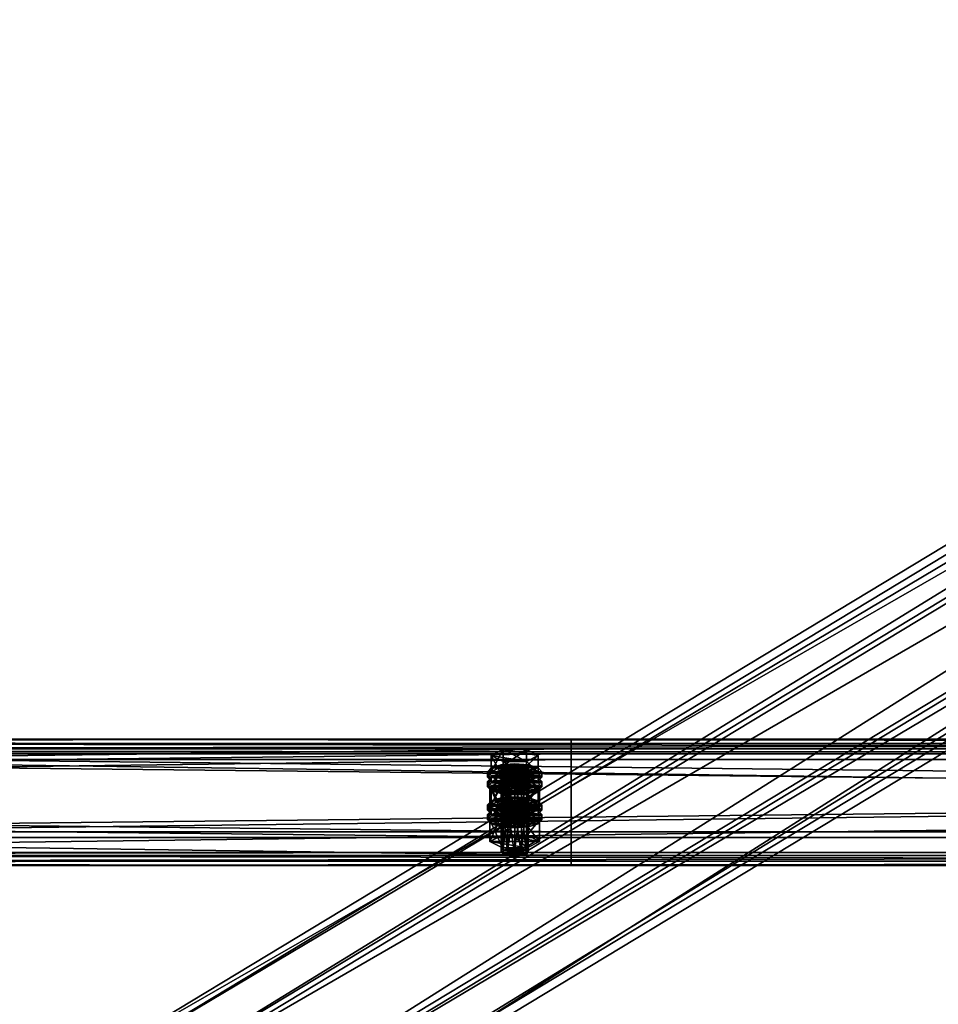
# Model space of a CAD drawing. Header units: millimetres. Extents: x 60485 to 71303, y 100 to 16900.
# Tile 425 of 656: x 68456 to 68863, y 6972 to 7408. Entities that reach past the tile are written whole.
import ezdxf

# ---------------------------------------------------------------- set-up
doc = ezdxf.new("R2010")
doc.units = ezdxf.units.MM
for name, color, linetype in [('13', 7, 'Continuous'), ('3', 7, 'Continuous'), ('9', 7, 'Continuous')]:
    doc.layers.add(name, color=color, linetype=linetype)

msp = doc.modelspace()

# ---------------------------------------------------------------- meshes
at = {"layer": '13', "color": 7}
mesh = msp.add_polyface(dxfattribs=at)
corners = [(68672, 7055.15, 5164.03), (68675, 7076.43, 5169.7), (68672, 7076.19, 5170.47), (68672, 7073.15, 5180.41), (68678, 7073.15, 5180.41), (68675, 7072.92, 5181.17), (68669.8, 7073.79, 5178.31), (68680.2, 7073.79, 5178.31), (68669, 7074.67, 5175.44), (68681, 7074.67, 5175.44), (68669.8, 7075.55, 5172.57), (68680.2, 7075.55, 5172.57), (68678, 7076.19, 5170.47), (68664.61, 7074.67, 5175.44), (68669.8, 7077.3, 5166.83), (68669.8, 7084.47, 5169.02), (68664.61, 7081.84, 5177.63), (68680.2, 7084.47, 5169.02), (68680.2, 7072.04, 5184.04), (68669.8, 7072.04, 5184.04), (68669.8, 7079.21, 5186.24), (68680.2, 7079.21, 5186.24), (68663, 7072.28, 5174.71), (68664.61, 7074.03, 5168.97), (68664.61, 7076.43, 5169.7), (68663, 7074.67, 5175.44), (68669, 7075.32, 5164.77), (68669, 7077.71, 5165.5), (68675, 7075.79, 5163.23), (68675, 7078.18, 5163.96), (68675, 7068.77, 5186.18), (68669, 7071.63, 5185.37), (68675, 7071.16, 5186.91), (68669, 7069.24, 5184.64), (68664.61, 7070.52, 5180.44), (68664.61, 7072.92, 5181.17), (68681, 7075.32, 5164.77), (68685.39, 7074.03, 5168.97), (68687, 7072.28, 5174.71), (68685.39, 7070.52, 5180.44), (68685.39, 7072.92, 5181.17), (68687, 7074.67, 5175.44), (68685.39, 7076.43, 5169.7), (68681, 7077.71, 5165.5), (68664.61, 7069.73, 5167.65), (68669, 7071.02, 5163.45), (68669, 7073.41, 5164.18), (68664.61, 7072.12, 5168.38), (68675, 7071.49, 5161.91), (68675, 7073.88, 5162.65), (68687, 7070.37, 5174.12), (68663, 7070.37, 5174.12), (68685.39, 7072.12, 5168.38)]
mesh.append_faces([[corners[k] for k in face] for face in [(0, 1, 2, 2), (3, 4, 5, 5), (12, 2, 1, 1), (13, 15, 16, 16), (14, 17, 15, 15), (19, 16, 20, 20), (18, 13, 19, 19), (16, 21, 20, 20), (22, 24, 25, 25), (23, 27, 24, 24), (26, 29, 27, 27), (30, 31, 32, 32), (33, 35, 31, 31), (34, 25, 35, 35), (26, 36, 28, 28), (35, 32, 31, 31), (43, 27, 29, 29), (44, 46, 47, 47), (45, 49, 46, 46)]], dxfattribs={"vtx0": -1, "color": 7})
mesh.append_faces([[corners[k] for k in face] for face in [(4, 3, 6, 6), (7, 6, 8, 8), (9, 8, 10, 10), (11, 10, 2, 2), (18, 14, 13, 13), (21, 16, 15, 15), (37, 26, 23, 23), (38, 23, 22, 22), (39, 22, 34, 34), (40, 35, 25, 25), (41, 25, 24, 24), (42, 24, 27, 27), (50, 51, 47, 47), (52, 47, 46, 46)]], dxfattribs={"vtx0": -1, "vtx2": -1, "vtx3": -1, "color": 7})
mesh.append_faces([[corners[k] for k in face] for face in [(13, 14, 15, 15), (18, 19, 20, 20), (19, 13, 16, 16), (22, 23, 24, 24), (23, 26, 27, 27), (26, 28, 29, 29), (33, 34, 35, 35), (34, 22, 25, 25), (44, 45, 46, 46), (45, 48, 49, 49)]], dxfattribs={"vtx2": -1, "vtx3": -1, "color": 7})
mesh = msp.add_polyface(dxfattribs=at)
corners = [(68675, 7055.39, 5163.26), (68678, 7076.19, 5170.47), (68675, 7076.43, 5169.7), (68678, 7055.15, 5164.03), (68680.2, 7075.55, 5172.57), (68678, 7073.15, 5180.41), (68669.8, 7073.79, 5178.31), (68680.2, 7073.79, 5178.31), (68669, 7074.67, 5175.44), (68681, 7074.67, 5175.44), (68669.8, 7075.55, 5172.57), (68672, 7076.19, 5170.47), (68669.8, 7077.3, 5166.83), (68680.2, 7077.3, 5166.83), (68680.2, 7084.47, 5169.02), (68685.39, 7074.67, 5175.44), (68685.39, 7081.84, 5177.63), (68680.2, 7072.04, 5184.04), (68680.2, 7079.21, 5186.24), (68669.8, 7079.21, 5186.24), (68669.8, 7084.47, 5169.02), (68675, 7075.79, 5163.23), (68681, 7075.32, 5164.77), (68681, 7077.71, 5165.5), (68675, 7078.18, 5163.96), (68685.39, 7074.03, 5168.97), (68685.39, 7076.43, 5169.7), (68687, 7072.28, 5174.71), (68687, 7074.67, 5175.44), (68685.39, 7070.52, 5180.44), (68685.39, 7072.92, 5181.17), (68681, 7071.63, 5185.37), (68681, 7069.24, 5184.64), (68675, 7071.16, 5186.91), (68669, 7075.32, 5164.77), (68664.61, 7074.03, 5168.97), (68663, 7072.28, 5174.71), (68664.61, 7072.92, 5181.17), (68663, 7074.67, 5175.44), (68664.61, 7076.43, 5169.7), (68669, 7077.71, 5165.5), (68675, 7071.49, 5161.91), (68681, 7071.02, 5163.45), (68681, 7073.41, 5164.18), (68675, 7073.88, 5162.65), (68685.39, 7069.73, 5167.65), (68685.39, 7072.12, 5168.38), (68687, 7070.37, 5174.12), (68669, 7071.02, 5163.45), (68664.61, 7072.12, 5168.38), (68669, 7073.41, 5164.18)]
mesh.append_faces([[corners[k] for k in face] for face in [(0, 1, 2, 2), (3, 4, 1, 1), (13, 16, 14, 14), (15, 18, 16, 16), (17, 19, 18, 18), (12, 15, 13, 13), (16, 20, 14, 14), (21, 23, 24, 24), (22, 26, 23, 23), (25, 28, 26, 26), (27, 30, 28, 28), (29, 31, 30, 30), (32, 33, 31, 31), (41, 43, 44, 44), (42, 46, 43, 43), (45, 47, 46, 46), (48, 42, 41, 41), (43, 50, 44, 44)]], dxfattribs={"vtx0": -1, "color": 7})
mesh.append_faces([[corners[k] for k in face] for face in [(5, 6, 7, 7), (7, 8, 9, 9), (9, 10, 4, 4), (4, 11, 1, 1), (15, 12, 17, 17), (18, 20, 16, 16), (22, 34, 25, 25), (25, 35, 27, 27), (27, 36, 29, 29), (33, 37, 31, 31), (31, 37, 30, 30), (30, 38, 28, 28), (28, 39, 26, 26), (26, 40, 23, 23), (47, 49, 46, 46), (46, 50, 43, 43)]], dxfattribs={"vtx0": -1, "vtx1": -1, "color": 7})
mesh.append_faces([[corners[k] for k in face] for face in [(12, 13, 14, 14), (13, 15, 16, 16), (15, 17, 18, 18), (21, 22, 23, 23), (22, 25, 26, 26), (25, 27, 28, 28), (27, 29, 30, 30), (41, 42, 43, 43), (42, 45, 46, 46)]], dxfattribs={"vtx2": -1, "vtx3": -1, "color": 7})
mesh = msp.add_polyface(dxfattribs=at)
corners = [(68664.61, 7060.05, 5223.25), (68669.8, 7062.68, 5214.64), (68669.8, 7069.85, 5216.84), (68664.61, 7067.22, 5225.44), (68680.2, 7069.85, 5216.84), (68669.8, 7057.41, 5231.86), (68669.8, 7064.58, 5234.05), (68680.2, 7064.58, 5234.05), (68669, 7060.69, 5212.58), (68675, 7063.56, 5211.77), (68669, 7063.08, 5213.31), (68681, 7063.08, 5213.31), (68669, 7053.63, 5169), (68669.8, 7054.51, 5166.13), (68669.8, 7075.55, 5172.57), (68669, 7074.67, 5175.44), (68672, 7055.15, 5164.03), (68672, 7076.19, 5170.47), (68675, 7055.39, 5163.26), (68675, 7076.43, 5169.7), (68675, 7051.88, 5174.74), (68672, 7052.11, 5173.97), (68672, 7073.15, 5180.41), (68675, 7072.92, 5181.17), (68669.8, 7052.75, 5171.87), (68669.8, 7073.79, 5178.31), (68664.03, 7058.41, 5170.46), (68669.52, 7061.19, 5161.38), (68669.52, 7070.76, 5164.3), (68664.03, 7067.98, 5173.39), (68680.48, 7070.76, 5164.3), (68669.52, 7055.64, 5179.55), (68669.52, 7065.2, 5182.47), (68680.48, 7065.2, 5182.47), (68685.97, 7067.98, 5173.39), (68675, 7068.77, 5186.18), (68669, 7069.24, 5184.64), (68669, 7071.63, 5185.37), (68681, 7069.24, 5184.64), (68664.61, 7070.52, 5180.44), (68663, 7067.98, 5173.39), (68664.61, 7069.73, 5167.65), (68664.61, 7072.12, 5168.38), (68663, 7070.37, 5174.12), (68675, 7064.47, 5184.86), (68669, 7064.94, 5183.33), (68669, 7067.33, 5184.06), (68675, 7066.86, 5185.6), (68664.61, 7066.22, 5179.13), (68664.61, 7068.61, 5179.86), (68685.39, 7069.73, 5167.65), (68669, 7071.02, 5163.45), (68687, 7067.98, 5173.39), (68685.39, 7066.22, 5179.13), (68681, 7064.94, 5183.33), (68685.39, 7068.61, 5179.86)]
mesh.append_faces([[corners[k] for k in face] for face in [(0, 2, 3, 3), (1, 4, 2, 2), (5, 3, 6, 6), (3, 7, 6, 6), (8, 9, 10, 10), (11, 10, 9, 9), (12, 14, 15, 15), (13, 17, 14, 14), (20, 22, 23, 23), (21, 25, 22, 22), (24, 15, 25, 25), (26, 28, 29, 29), (27, 30, 28, 28), (31, 29, 32, 32), (29, 33, 32, 32), (38, 36, 35, 35), (40, 42, 43, 43), (44, 46, 47, 47), (45, 49, 46, 46), (48, 43, 49, 49), (49, 47, 46, 46)]], dxfattribs={"vtx0": -1, "color": 7})
mesh.append_faces([[corners[k] for k in face] for face in [(7, 3, 2, 2), (34, 29, 28, 28), (38, 39, 36, 36), (50, 51, 41, 41), (52, 41, 40, 40), (53, 40, 48, 48), (54, 48, 45, 45), (55, 49, 43, 43)]], dxfattribs={"vtx0": -1, "vtx2": -1, "vtx3": -1, "color": 7})
mesh.append_faces([[corners[k] for k in face] for face in [(0, 1, 2, 2), (5, 0, 3, 3), (12, 13, 14, 14), (13, 16, 17, 17), (16, 18, 19, 19), (20, 21, 22, 22), (21, 24, 25, 25), (24, 12, 15, 15), (26, 27, 28, 28), (35, 36, 37, 37), (40, 41, 42, 42), (44, 45, 46, 46), (45, 48, 49, 49), (48, 40, 43, 43)]], dxfattribs={"vtx2": -1, "vtx3": -1, "color": 7})
mesh = msp.add_polyface(dxfattribs=at)
corners = [(68669.8, 7062.68, 5214.64), (68680.2, 7062.68, 5214.64), (68680.2, 7069.85, 5216.84), (68685.39, 7060.05, 5223.25), (68685.39, 7067.22, 5225.44), (68680.2, 7064.58, 5234.05), (68680.2, 7057.41, 5231.86), (68669.8, 7064.58, 5234.05), (68669.8, 7069.85, 5216.84), (68675, 7061.16, 5211.04), (68681, 7063.08, 5213.31), (68675, 7063.56, 5211.77), (68685.39, 7061.8, 5217.51), (68669, 7063.08, 5213.31), (68675, 7055.39, 5163.26), (68678, 7055.15, 5164.03), (68678, 7076.19, 5170.47), (68680.2, 7054.51, 5166.13), (68680.2, 7075.55, 5172.57), (68681, 7053.63, 5169), (68681, 7074.67, 5175.44), (68680.2, 7052.75, 5171.87), (68680.2, 7073.79, 5178.31), (68678, 7052.11, 5173.97), (68678, 7073.15, 5180.41), (68675, 7072.92, 5181.17), (68669.52, 7061.19, 5161.38), (68680.48, 7061.19, 5161.38), (68680.48, 7070.76, 5164.3), (68685.97, 7058.41, 5170.46), (68685.97, 7067.98, 5173.39), (68680.48, 7065.2, 5182.47), (68680.48, 7055.64, 5179.55), (68669.52, 7065.2, 5182.47), (68664.03, 7067.98, 5173.39), (68669.52, 7070.76, 5164.3), (68685.39, 7070.52, 5180.44), (68681, 7069.24, 5184.64), (68681, 7071.63, 5185.37), (68675, 7068.77, 5186.18), (68675, 7071.16, 5186.91), (68664.61, 7070.52, 5180.44), (68685.39, 7069.73, 5167.65), (68687, 7067.98, 5173.39), (68687, 7070.37, 5174.12), (68685.39, 7066.22, 5179.13), (68685.39, 7068.61, 5179.86), (68681, 7064.94, 5183.33), (68681, 7067.33, 5184.06), (68675, 7064.47, 5184.86), (68675, 7066.86, 5185.6), (68681, 7071.02, 5163.45), (68669, 7071.02, 5163.45), (68664.61, 7069.73, 5167.65), (68663, 7067.98, 5173.39), (68664.61, 7066.22, 5179.13), (68669, 7064.94, 5183.33), (68664.61, 7068.61, 5179.86), (68663, 7070.37, 5174.12)]
mesh.append_faces([[corners[k] for k in face] for face in [(1, 4, 2, 2), (3, 5, 4, 4), (6, 7, 5, 5), (4, 8, 2, 2), (9, 10, 11, 11), (17, 20, 18, 18), (19, 22, 20, 20), (21, 24, 22, 22), (23, 25, 24, 24), (27, 30, 28, 28), (29, 31, 30, 30), (32, 33, 31, 31), (30, 35, 28, 28), (43, 46, 44, 44), (45, 48, 46, 46), (47, 50, 48, 48), (47, 56, 49, 49)]], dxfattribs={"vtx0": -1, "color": 7})
mesh.append_faces([[corners[k] for k in face] for face in [(5, 8, 4, 4), (12, 13, 10, 10), (31, 34, 30, 30), (36, 41, 37, 37), (51, 52, 42, 42), (42, 53, 43, 43), (43, 54, 45, 45), (45, 55, 47, 47), (50, 57, 48, 48), (48, 57, 46, 46), (46, 58, 44, 44)]], dxfattribs={"vtx0": -1, "vtx1": -1, "color": 7})
mesh.append_faces([[corners[k] for k in face] for face in [(0, 1, 2, 2), (1, 3, 4, 4), (14, 15, 16, 16), (15, 17, 18, 18), (17, 19, 20, 20), (19, 21, 22, 22), (21, 23, 24, 24), (26, 27, 28, 28), (27, 29, 30, 30), (36, 37, 38, 38), (37, 39, 40, 40), (42, 43, 44, 44), (43, 45, 46, 46), (45, 47, 48, 48), (47, 49, 50, 50)]], dxfattribs={"vtx2": -1, "vtx3": -1, "color": 7})
mesh = msp.add_polyface(dxfattribs=at)
corners = [(68675, 7040.76, 5211.08), (68678, 7061.56, 5218.28), (68675, 7061.8, 5217.51), (68678, 7040.53, 5211.85), (68680.2, 7060.92, 5220.38), (68680.2, 7039.88, 5213.95), (68681, 7060.05, 5223.25), (68678, 7058.53, 5228.22), (68669.8, 7059.17, 5226.12), (68680.2, 7059.17, 5226.12), (68669, 7060.05, 5223.25), (68669.8, 7060.92, 5220.38), (68672, 7061.56, 5218.28), (68685.39, 7060.05, 5223.25), (68680.2, 7057.41, 5231.86), (68680.2, 7064.58, 5234.05), (68669.8, 7062.68, 5214.64), (68680.2, 7062.68, 5214.64), (68685.97, 7053.35, 5221.2), (68669.52, 7056.13, 5212.12), (68680.48, 7056.13, 5212.12), (68675, 7061.16, 5211.04), (68681, 7060.69, 5212.58), (68681, 7063.08, 5213.31), (68685.39, 7059.41, 5216.78), (68685.39, 7061.8, 5217.51), (68687, 7057.65, 5222.52), (68687, 7060.05, 5223.25), (68685.39, 7055.9, 5228.26), (68685.39, 7058.29, 5228.99), (68681, 7054.61, 5232.46), (68681, 7057.01, 5233.19), (68675, 7054.14, 5233.99), (68675, 7056.54, 5234.72), (68669, 7060.69, 5212.58), (68664.61, 7059.41, 5216.78), (68663, 7057.65, 5222.52), (68664.61, 7058.29, 5228.99), (68663, 7060.05, 5223.25), (68664.61, 7061.8, 5217.51), (68675, 7056.86, 5209.73), (68681, 7056.39, 5211.26), (68681, 7058.78, 5212), (68675, 7059.25, 5210.46), (68685.39, 7055.11, 5215.46), (68685.39, 7057.5, 5216.2), (68687, 7055.74, 5221.93), (68669, 7056.39, 5211.26), (68664.61, 7057.5, 5216.2), (68669, 7058.78, 5212), (68678, 7052.11, 5173.97), (68675, 7051.88, 5174.74), (68675, 7072.92, 5181.17), (68685.97, 7058.41, 5170.46), (68680.48, 7055.64, 5179.55), (68680.48, 7065.2, 5182.47), (68669.52, 7061.19, 5161.38), (68680.48, 7061.19, 5161.38)]
mesh.append_faces([[corners[k] for k in face] for face in [(0, 1, 2, 2), (3, 4, 1, 1), (5, 6, 4, 4), (4, 2, 1, 1), (16, 13, 17, 17), (18, 19, 20, 20), (22, 25, 23, 23), (24, 27, 25, 25), (26, 29, 27, 27), (28, 31, 29, 29), (30, 33, 31, 31), (40, 42, 43, 43), (41, 45, 42, 42), (44, 46, 45, 45), (42, 49, 43, 43), (56, 53, 57, 57)]], dxfattribs={"vtx0": -1, "color": 7})
mesh.append_faces([[corners[k] for k in face] for face in [(7, 8, 9, 9), (9, 10, 6, 6), (6, 11, 4, 4), (13, 16, 14, 14), (22, 34, 24, 24), (24, 35, 26, 26), (26, 36, 28, 28), (33, 37, 31, 31), (31, 37, 29, 29), (29, 38, 27, 27), (27, 39, 25, 25), (41, 47, 44, 44), (46, 48, 45, 45), (45, 49, 42, 42), (53, 56, 54, 54)]], dxfattribs={"vtx0": -1, "vtx1": -1, "color": 7})
mesh.append_faces([[corners[k] for k in face] for face in [(4, 12, 2, 2)]], dxfattribs={"vtx0": -1, "vtx2": -1, "vtx3": -1, "color": 7})
mesh.append_faces([[corners[k] for k in face] for face in [(13, 14, 15, 15), (21, 22, 23, 23), (22, 24, 25, 25), (24, 26, 27, 27), (26, 28, 29, 29), (28, 30, 31, 31), (30, 32, 33, 33), (40, 41, 42, 42), (41, 44, 45, 45), (50, 51, 52, 52), (53, 54, 55, 55)]], dxfattribs={"vtx2": -1, "vtx3": -1, "color": 7})
mesh = msp.add_polyface(dxfattribs=at)
corners = [(68669.8, 7039.88, 5213.95), (68672, 7061.56, 5218.28), (68669.8, 7060.92, 5220.38), (68672, 7040.53, 5211.85), (68675, 7061.8, 5217.51), (68672, 7058.53, 5228.22), (68678, 7058.53, 5228.22), (68675, 7058.29, 5228.99), (68669.8, 7059.17, 5226.12), (68680.2, 7059.17, 5226.12), (68669, 7060.05, 5223.25), (68681, 7060.05, 5223.25), (68680.2, 7060.92, 5220.38), (68680.2, 7057.41, 5231.86), (68669.8, 7057.41, 5231.86), (68669.8, 7064.58, 5234.05), (68669.8, 7062.68, 5214.64), (68664.61, 7060.05, 5223.25), (68663, 7057.65, 5222.52), (68664.61, 7059.41, 5216.78), (68664.61, 7061.8, 5217.51), (68663, 7060.05, 5223.25), (68669, 7060.69, 5212.58), (68669, 7063.08, 5213.31), (68675, 7061.16, 5211.04), (68675, 7063.56, 5211.77), (68675, 7054.14, 5233.99), (68669, 7054.61, 5232.46), (68669, 7057.01, 5233.19), (68675, 7056.54, 5234.72), (68664.61, 7055.9, 5228.26), (68664.61, 7058.29, 5228.99), (68681, 7060.69, 5212.58), (68685.39, 7059.41, 5216.78), (68687, 7057.65, 5222.52), (68685.39, 7055.9, 5228.26), (68685.39, 7058.29, 5228.99), (68687, 7060.05, 5223.25), (68685.39, 7061.8, 5217.51), (68663, 7053.35, 5221.2), (68664.61, 7055.11, 5215.46), (68664.61, 7057.5, 5216.2), (68663, 7055.74, 5221.93), (68669, 7056.39, 5211.26), (68669, 7058.78, 5212), (68675, 7056.86, 5209.73), (68675, 7059.25, 5210.46), (68681, 7056.39, 5211.26), (68685.39, 7055.11, 5215.46), (68687, 7055.74, 5221.93), (68685.39, 7057.5, 5216.2), (68680.48, 7055.64, 5179.55), (68669.52, 7055.64, 5179.55), (68669.52, 7065.2, 5182.47), (68664.03, 7058.41, 5170.46), (68664.03, 7067.98, 5173.39), (68669.52, 7061.19, 5161.38)]
mesh.append_faces([[corners[k] for k in face] for face in [(0, 1, 2, 2), (3, 4, 1, 1), (5, 6, 7, 7), (13, 17, 14, 14), (18, 20, 21, 21), (19, 23, 20, 20), (26, 28, 29, 29), (27, 31, 28, 28), (30, 21, 31, 31), (22, 32, 24, 24), (31, 29, 28, 28), (39, 41, 42, 42), (40, 44, 41, 41), (43, 46, 44, 44), (43, 47, 45, 45), (51, 54, 52, 52)]], dxfattribs={"vtx0": -1, "color": 7})
mesh.append_faces([[corners[k] for k in face] for face in [(6, 5, 8, 8), (9, 8, 10, 10), (11, 10, 2, 2), (12, 2, 1, 1), (13, 16, 17, 17), (33, 22, 19, 19), (34, 19, 18, 18), (35, 18, 30, 30), (36, 31, 21, 21), (37, 21, 20, 20), (38, 20, 23, 23), (48, 43, 40, 40), (49, 42, 41, 41), (50, 41, 44, 44), (51, 56, 54, 54)]], dxfattribs={"vtx0": -1, "vtx2": -1, "vtx3": -1, "color": 7})
mesh.append_faces([[corners[k] for k in face] for face in [(13, 14, 15, 15), (18, 19, 20, 20), (19, 22, 23, 23), (22, 24, 25, 25), (26, 27, 28, 28), (27, 30, 31, 31), (30, 18, 21, 21), (39, 40, 41, 41), (40, 43, 44, 44), (43, 45, 46, 46), (51, 52, 53, 53), (52, 54, 55, 55)]], dxfattribs={"vtx2": -1, "vtx3": -1, "color": 7})
mesh = msp.add_polyface(dxfattribs=at)
corners = [(68669, 7039.01, 5216.81), (68669.8, 7039.88, 5213.95), (68669.8, 7060.92, 5220.38), (68669, 7060.05, 5223.25), (68672, 7040.53, 5211.85), (68672, 7061.56, 5218.28), (68675, 7040.76, 5211.08), (68675, 7061.8, 5217.51), (68675, 7037.25, 5222.55), (68672, 7037.49, 5221.78), (68672, 7058.53, 5228.22), (68675, 7058.29, 5228.99), (68669.8, 7038.13, 5219.68), (68669.8, 7059.17, 5226.12), (68678, 7040.53, 5211.85), (68680.2, 7039.88, 5213.95), (68681, 7039.01, 5216.81), (68680.2, 7038.13, 5219.68), (68678, 7037.49, 5221.78), (68664.03, 7043.79, 5218.28), (68669.52, 7046.57, 5209.19), (68669.52, 7056.13, 5212.12), (68664.03, 7053.35, 5221.2), (68680.48, 7056.13, 5212.12), (68680.48, 7041.01, 5227.36), (68669.52, 7041.01, 5227.36), (68669.52, 7050.57, 5230.29), (68685.97, 7043.79, 5218.28), (68680.48, 7050.57, 5230.29), (68685.97, 7053.35, 5221.2), (68681, 7054.61, 5232.46), (68664.61, 7055.9, 5228.26), (68669, 7054.61, 5232.46), (68675, 7054.14, 5233.99), (68675, 7049.84, 5232.68), (68669, 7050.31, 5231.14), (68669, 7052.7, 5231.87), (68675, 7052.23, 5233.41), (68664.61, 7051.6, 5226.94), (68664.61, 7053.99, 5227.67), (68663, 7053.35, 5221.2), (68663, 7055.74, 5221.93), (68687, 7053.35, 5221.2), (68664.61, 7055.11, 5215.46), (68685.39, 7051.6, 5226.94), (68681, 7050.31, 5231.14), (68685.39, 7053.99, 5227.67), (68680.2, 7054.51, 5166.13), (68672, 7055.15, 5164.03), (68669.8, 7054.51, 5166.13), (68681, 7053.63, 5169), (68669, 7053.63, 5169), (68678, 7052.11, 5173.97), (68669.8, 7052.75, 5171.87), (68672, 7052.11, 5173.97)]
mesh.append_faces([[corners[k] for k in face] for face in [(0, 2, 3, 3), (8, 10, 11, 11), (9, 13, 10, 10), (12, 3, 13, 13), (4, 14, 6, 6), (18, 9, 8, 8), (19, 21, 22, 22), (20, 23, 21, 21), (25, 22, 26, 26), (24, 19, 25, 25), (22, 28, 26, 26), (30, 32, 33, 33), (34, 36, 37, 37), (35, 39, 36, 36), (38, 41, 39, 39), (39, 37, 36, 36)]], dxfattribs={"vtx0": -1, "color": 7})
mesh.append_faces([[corners[k] for k in face] for face in [(15, 4, 1, 1), (16, 1, 0, 0), (17, 0, 12, 12), (18, 12, 9, 9), (27, 20, 19, 19), (29, 22, 21, 21), (30, 31, 32, 32), (42, 43, 40, 40), (44, 40, 38, 38), (45, 38, 35, 35), (46, 39, 41, 41), (47, 48, 49, 49), (50, 49, 51, 51), (52, 51, 53, 53), (52, 53, 54, 54)]], dxfattribs={"vtx0": -1, "vtx2": -1, "vtx3": -1, "color": 7})
mesh.append_faces([[corners[k] for k in face] for face in [(0, 1, 2, 2), (1, 4, 5, 5), (4, 6, 7, 7), (8, 9, 10, 10), (9, 12, 13, 13), (12, 0, 3, 3), (19, 20, 21, 21), (24, 25, 26, 26), (25, 19, 22, 22), (34, 35, 36, 36), (35, 38, 39, 39), (38, 40, 41, 41)]], dxfattribs={"vtx2": -1, "vtx3": -1, "color": 7})
mesh = msp.add_polyface(dxfattribs=at)
corners = [(68675, 7040.76, 5211.08), (68678, 7040.53, 5211.85), (68678, 7061.56, 5218.28), (68680.2, 7039.88, 5213.95), (68680.2, 7060.92, 5220.38), (68681, 7039.01, 5216.81), (68681, 7060.05, 5223.25), (68680.2, 7038.13, 5219.68), (68680.2, 7059.17, 5226.12), (68678, 7037.49, 5221.78), (68678, 7058.53, 5228.22), (68675, 7037.25, 5222.55), (68675, 7058.29, 5228.99), (68672, 7040.53, 5211.85), (68669.8, 7039.88, 5213.95), (68669, 7039.01, 5216.81), (68669.8, 7038.13, 5219.68), (68669.52, 7046.57, 5209.19), (68680.48, 7046.57, 5209.19), (68680.48, 7056.13, 5212.12), (68685.97, 7043.79, 5218.28), (68685.97, 7053.35, 5221.2), (68680.48, 7041.01, 5227.36), (68680.48, 7050.57, 5230.29), (68669.52, 7050.57, 5230.29), (68664.03, 7043.79, 5218.28), (68664.03, 7053.35, 5221.2), (68685.39, 7055.9, 5228.26), (68664.61, 7055.9, 5228.26), (68681, 7054.61, 5232.46), (68685.39, 7055.11, 5215.46), (68687, 7053.35, 5221.2), (68687, 7055.74, 5221.93), (68685.39, 7051.6, 5226.94), (68685.39, 7053.99, 5227.67), (68681, 7050.31, 5231.14), (68681, 7052.7, 5231.87), (68675, 7049.84, 5232.68), (68675, 7052.23, 5233.41), (68664.61, 7055.11, 5215.46), (68663, 7053.35, 5221.2), (68664.61, 7051.6, 5226.94), (68669, 7050.31, 5231.14), (68664.61, 7053.99, 5227.67), (68663, 7055.74, 5221.93), (68672, 7055.15, 5164.03), (68678, 7055.15, 5164.03), (68675, 7055.39, 5163.26), (68680.2, 7054.51, 5166.13), (68669.8, 7054.51, 5166.13), (68681, 7053.63, 5169), (68669, 7053.63, 5169), (68680.2, 7052.75, 5171.87), (68678, 7052.11, 5173.97), (68672, 7052.11, 5173.97), (68675, 7051.88, 5174.74)]
mesh.append_faces([[corners[k] for k in face] for face in [(5, 8, 6, 6), (7, 10, 8, 8), (9, 12, 10, 10), (18, 21, 19, 19), (20, 23, 21, 21), (22, 24, 23, 23), (17, 20, 18, 18), (31, 34, 32, 32), (33, 36, 34, 34), (35, 38, 36, 36), (35, 42, 37, 37), (45, 46, 47, 47), (53, 54, 55, 55)]], dxfattribs={"vtx0": -1, "color": 7})
mesh.append_faces([[corners[k] for k in face] for face in [(1, 13, 3, 3), (3, 14, 5, 5), (5, 15, 7, 7), (7, 16, 9, 9), (20, 25, 22, 22), (23, 26, 21, 21), (27, 28, 29, 29), (30, 39, 31, 31), (31, 40, 33, 33), (33, 41, 35, 35), (38, 43, 36, 36), (36, 43, 34, 34), (34, 44, 32, 32), (46, 45, 48, 48), (48, 49, 50, 50), (50, 51, 52, 52), (52, 51, 53, 53)]], dxfattribs={"vtx0": -1, "vtx1": -1, "color": 7})
mesh.append_faces([[corners[k] for k in face] for face in [(0, 1, 2, 2), (1, 3, 4, 4), (3, 5, 6, 6), (5, 7, 8, 8), (7, 9, 10, 10), (9, 11, 12, 12), (17, 18, 19, 19), (18, 20, 21, 21), (20, 22, 23, 23), (30, 31, 32, 32), (31, 33, 34, 34), (33, 35, 36, 36), (35, 37, 38, 38)]], dxfattribs={"vtx2": -1, "vtx3": -1, "color": 7})
at = {"layer": '3', "color": 91}
mesh = msp.add_polyface(dxfattribs=at)
corners = [(70790.52, 8333.78, 5437.95), (70819.36, 8290.13, 5424.6), (68509.33, 6894.17, 4997.81), (68480.49, 6937.82, 5011.16), (70819.36, 8268.49, 5495.37), (68509.33, 6872.53, 5068.58), (70790.52, 8312.15, 5508.72), (68480.49, 6916.18, 5081.93), (70788.91, 8337.09, 5435.82), (70788.91, 8313.7, 5512.33), (68478.89, 6917.73, 5085.54), (68478.89, 6941.12, 5009.03), (70820.97, 8265.19, 5497.5), (68510.94, 6869.23, 5070.71), (70820.97, 8288.58, 5420.99), (68510.94, 6892.62, 4994.2)]
mesh.append_faces([[corners[k] for k in face] for face in [(0, 2, 3, 3), (1, 5, 2, 2), (4, 7, 5, 5), (6, 3, 7, 7), (8, 10, 11, 11), (9, 13, 10, 10), (12, 15, 13, 13), (14, 11, 15, 15)]], dxfattribs={"vtx0": -1, "color": 91})
mesh.append_faces([[corners[k] for k in face] for face in [(9, 6, 12, 12), (6, 8, 0, 0), (0, 8, 1, 1), (12, 4, 14, 14), (4, 12, 6, 6), (14, 1, 8, 8), (3, 10, 7, 7), (15, 2, 13, 13)]], dxfattribs={"vtx0": -1, "vtx1": -1, "color": 91})
mesh.append_faces([[corners[k] for k in face] for face in [(6, 9, 8, 8), (14, 4, 1, 1), (11, 3, 2, 2), (3, 11, 10, 10), (7, 10, 13, 13), (2, 15, 11, 11), (13, 2, 5, 5), (13, 5, 7, 7)]], dxfattribs={"vtx0": -1, "vtx2": -1, "vtx3": -1, "color": 91})
mesh.append_faces([[corners[k] for k in face] for face in [(0, 1, 2, 2), (1, 4, 5, 5), (4, 6, 7, 7), (6, 0, 3, 3), (8, 9, 10, 10), (9, 12, 13, 13), (12, 14, 15, 15), (14, 8, 11, 11)]], dxfattribs={"vtx2": -1, "vtx3": -1, "color": 91})
at = {"layer": '9', "color": 243}
mesh = msp.add_polyface(dxfattribs=at)
corners = [(68700, 7037.57, 5127.49), (68700, 7082.52, 5141.24), (65500, 7082.52, 5141.24), (65500, 7037.57, 5127.49), (68700, 7048, 5254.08), (65500, 7048, 5254.08), (68700, 7083.38, 5264.9), (65500, 7083.38, 5264.9), (68700, 7087.19, 5252.47), (65500, 7087.19, 5252.47), (68700, 7089.1, 5253.05), (65500, 7089.1, 5253.05), (68700, 7084.71, 5267.4), (65500, 7084.71, 5267.4), (68700, 7045.5, 5255.4), (65500, 7045.5, 5255.4), (68700, 7080.02, 5142.56), (65500, 7080.02, 5142.56), (68700, 7038.9, 5129.99), (65500, 7038.9, 5129.99), (68700, 7035.1, 5142.42), (65500, 7035.1, 5142.42), (68700, 7033.19, 5141.83), (65500, 7033.19, 5141.83)]
mesh.append_faces([[corners[k] for k in face] for face in [(0, 2, 3, 3), (1, 5, 2, 2), (4, 7, 5, 5), (6, 9, 7, 7), (8, 11, 9, 9), (10, 13, 11, 11), (12, 15, 13, 13), (14, 17, 15, 15), (16, 19, 17, 17), (18, 21, 19, 19), (20, 23, 21, 21), (22, 3, 23, 23), (20, 0, 22, 22), (8, 12, 10, 10), (11, 7, 9, 9)]], dxfattribs={"vtx0": -1, "color": 243})
mesh.append_faces([[corners[k] for k in face] for face in [(1, 16, 4, 4), (16, 0, 18, 18), (18, 0, 20, 20), (12, 6, 14, 14), (14, 4, 16, 16), (3, 19, 23, 23), (19, 2, 17, 17), (17, 2, 15, 15), (15, 5, 13, 13), (13, 7, 11, 11)]], dxfattribs={"vtx0": -1, "vtx1": -1, "color": 243})
mesh.append_faces([[corners[k] for k in face] for face in [(16, 1, 0, 0), (12, 8, 6, 6), (14, 6, 4, 4), (19, 3, 2, 2), (15, 2, 5, 5), (13, 5, 7, 7)]], dxfattribs={"vtx0": -1, "vtx2": -1, "vtx3": -1, "color": 243})
mesh.append_faces([[corners[k] for k in face] for face in [(21, 23, 19, 19)]], dxfattribs={"vtx1": -1, "color": 243})
mesh.append_faces([[corners[k] for k in face] for face in [(0, 1, 2, 2), (1, 4, 5, 5), (4, 6, 7, 7), (6, 8, 9, 9), (8, 10, 11, 11), (10, 12, 13, 13), (12, 14, 15, 15), (14, 16, 17, 17), (16, 18, 19, 19), (18, 20, 21, 21), (20, 22, 23, 23), (22, 0, 3, 3)]], dxfattribs={"vtx2": -1, "vtx3": -1, "color": 243})
mesh = msp.add_polyface(dxfattribs=at)
corners = [(71300, 7037.57, 5127.49), (71300, 7082.52, 5141.24), (68100, 7082.52, 5141.24), (68100, 7037.57, 5127.49), (71300, 7048, 5254.08), (68100, 7048, 5254.08), (71300, 7083.38, 5264.9), (68100, 7083.38, 5264.9), (71300, 7087.19, 5252.47), (68100, 7087.19, 5252.47), (71300, 7089.1, 5253.05), (68100, 7089.1, 5253.05), (71300, 7084.71, 5267.4), (68100, 7084.71, 5267.4), (71300, 7045.5, 5255.4), (68100, 7045.5, 5255.4), (71300, 7080.02, 5142.56), (68100, 7080.02, 5142.56), (71300, 7038.9, 5129.99), (68100, 7038.9, 5129.99), (71300, 7035.1, 5142.42), (68100, 7035.1, 5142.42), (71300, 7033.19, 5141.83), (68100, 7033.19, 5141.83)]
mesh.append_faces([[corners[k] for k in face] for face in [(0, 2, 3, 3), (1, 5, 2, 2), (4, 7, 5, 5), (6, 9, 7, 7), (8, 11, 9, 9), (10, 13, 11, 11), (12, 15, 13, 13), (14, 17, 15, 15), (16, 19, 17, 17), (18, 21, 19, 19), (20, 23, 21, 21), (22, 3, 23, 23), (8, 12, 10, 10), (20, 0, 22, 22), (11, 7, 9, 9)]], dxfattribs={"vtx0": -1, "color": 243})
mesh.append_faces([[corners[k] for k in face] for face in [(14, 1, 16, 16), (16, 0, 18, 18), (18, 0, 20, 20), (3, 19, 23, 23), (19, 2, 17, 17), (17, 2, 15, 15), (15, 5, 13, 13), (13, 7, 11, 11)]], dxfattribs={"vtx0": -1, "vtx1": -1, "color": 243})
mesh.append_faces([[corners[k] for k in face] for face in [(12, 8, 6, 6), (6, 14, 12, 12), (14, 6, 4, 4), (14, 4, 1, 1), (16, 1, 0, 0), (19, 3, 2, 2), (15, 2, 5, 5), (13, 5, 7, 7)]], dxfattribs={"vtx0": -1, "vtx2": -1, "vtx3": -1, "color": 243})
mesh.append_faces([[corners[k] for k in face] for face in [(21, 23, 19, 19)]], dxfattribs={"vtx1": -1, "color": 243})
mesh.append_faces([[corners[k] for k in face] for face in [(0, 1, 2, 2), (1, 4, 5, 5), (4, 6, 7, 7), (6, 8, 9, 9), (8, 10, 11, 11), (10, 12, 13, 13), (12, 14, 15, 15), (14, 16, 17, 17), (16, 18, 19, 19), (18, 20, 21, 21), (20, 22, 23, 23), (22, 0, 3, 3)]], dxfattribs={"vtx2": -1, "vtx3": -1, "color": 243})

doc.saveas('drawing.dxf')
